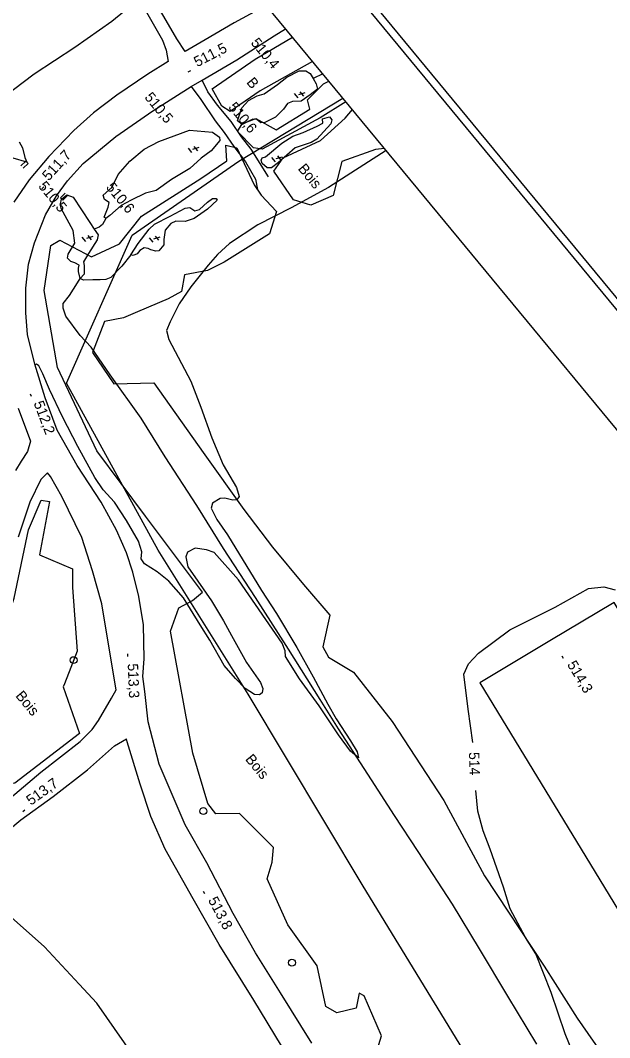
# Model space of a CAD drawing. Extents: x 347312 to 350503, y 6073086 to 6076432.
# Drawn here: x 348917.6 to 349087.8, y 6075692.2 to 6075986.2 of the extents above; entities that cross this region are included whole.
import ezdxf

# ---------------------------------------------------------------- set-up
doc = ezdxf.new("R2010")
doc.units = 0
for name, color, linetype in [('Level 19', 7, 'Continuous'), ('Level 2', 7, 'Continuous'), ('Level 21', 7, 'Continuous'), ('Level 22', 7, 'Continuous'), ('Level 25', 7, 'Continuous'), ('Level 26', 7, 'Continuous'), ('Level 3', 7, 'Continuous'), ('Level 36', 7, 'Continuous'), ('Level 37', 7, 'Continuous'), ('Level 4', 7, 'Continuous'), ('Level 44', 7, 'Continuous'), ('Level 60', 7, 'Continuous')]:
    doc.layers.add(name, color=color, linetype=linetype)

msp = doc.modelspace()

# ---------------------------------------------------------------- linework, layer by layer
at = {"layer": 'Level 19'}
for points in [[(348966.95, 6075967.11), (348969.72, 6075963.34), (348973.86, 6075957.19), (348976.42, 6075953.85), (348979.28, 6075949.78), (348982.6, 6075945.34), (348985.54, 6075940.36), (348986.08, 6075937.36)], [(348989.28, 6075941), (348984.24, 6075948.95), (348981.46, 6075952.57), (348978.51, 6075957.01), (348974.52, 6075961.72), (348971.68, 6075965.58), (348970.08, 6075968.95)]]:
    msp.add_lwpolyline(points, dxfattribs=at)
at = {"layer": 'Level 2'}
for points in [[(349023.24, 6075948.59), (349006.56, 6075937.88), (348995.82, 6075932.04), (348986.19, 6075927.12), (348977.97, 6075921.75), (348974.51, 6075918.53), (348971.86, 6075915.44), (348966.77, 6075909.16), (348963.44, 6075904.32), (348960.8, 6075899.11), (348959.82, 6075896.58), (348960.44, 6075894.03), (348966.85, 6075881.98), (348969.69, 6075874.46), (348972.84, 6075865.59)], [(348925.97, 6075879.5), (348924.09, 6075884.07), (348922.85, 6075886.39), (348922.23, 6075886.82), (348921.76, 6075886.68)], [(348972.84, 6075865.59), (348976.16, 6075857.8), (348979.97, 6075851.2), (348980.74, 6075848.64), (348980.12, 6075847.61), (348978.95, 6075847.58), (348976.66, 6075848.1), (348975.26, 6075848.03), (348973.08, 6075846.64), (348972.64, 6075845.22), (348974.37, 6075841.98), (348977.36, 6075837.51), (348987.25, 6075821.39), (348991.57, 6075814.81), (348997.39, 6075804.95), (349002.18, 6075796.5), (349006.44, 6075788.55), (349008.8, 6075784.36), (349012.99, 6075777.95), (349014.87, 6075774.84), (349015.28, 6075773.05), (349012.91, 6075774.97), (349009.44, 6075779.7), (349003.91, 6075788.07), (348998.25, 6075795.95), (348994.21, 6075802.35), (348994.08, 6075803.97), (348993.2, 6075806.17), (348988.47, 6075813.08), (348980.54, 6075824.55), (348973.57, 6075832.42), (348971.31, 6075833.23), (348968.05, 6075833.63), (348965.82, 6075832.47), (348965.32, 6075831.14), (348965.91, 6075828.3), (348968.79, 6075824.13), (348972.77, 6075818.47), (348976.29, 6075812.71), (348978.58, 6075808.46), (348982.85, 6075800.65), (348986.95, 6075794.82), (348987.66, 6075793.14), (348987.39, 6075791.86), (348986.67, 6075791.27), (348985.22, 6075791.42), (348982.54, 6075793.08), (348979.75, 6075795.99), (348976.4, 6075799.76), (348972.29, 6075807.05), (348969.52, 6075811.56), (348964.73, 6075819.36), (348960.45, 6075824.1), (348957.13, 6075826.85), (348953.41, 6075829.13), (348952.46, 6075830.61), (348952.66, 6075832.64), (348951.72, 6075835.73), (348948.21, 6075841.64), (348944.78, 6075846.96), (348941.47, 6075850.51), (348939.05, 6075854.12), (348934.15, 6075863.02), (348929.74, 6075871.66), (348925.97, 6075879.5)], [(349048.29, 6075777.53), (349046.97, 6075787.14), (349045.71, 6075797.26), (349047.05, 6075800.28), (349049.91, 6075803.33), (349059, 6075810.06), (349072.08, 6075816.59), (349081.75, 6075822), (349086.13, 6075822.5), (349089.37, 6075821.67)], [(349079.4, 6075682.44), (349074.92, 6075693.33), (349070.94, 6075705.24), (349066.53, 6075716.41), (349063.47, 6075721.19), (349063.47, 6075721.19), (349059.11, 6075729.43), (349057.18, 6075735.67), (349053.32, 6075746.7), (349051.28, 6075751.94), (349049.74, 6075757.7), (349049.17, 6075763.68)]]:
    msp.add_lwpolyline(points, dxfattribs=at)
at = {"layer": 'Level 21'}
for points in [[(348988.62, 6075990.49), (348979.3, 6075985.47), (348970.98, 6075980.58), (348965.22, 6075977.24), (348962.79, 6075980.91), (348959.04, 6075987.31), (348954.93, 6075994.2), (348952.63, 6075998.08), (348945.61, 6076010.3), (348938.86, 6076020.58), (348931.9, 6076031.73), (348926.41, 6076040.58), (348921.71, 6076049.12), (348914.68, 6076059.46), (348906.45, 6076072.7), (348900.58, 6076082.36), (348894.65, 6076091.73), (348888.27, 6076101.93), (348882.09, 6076111.7), (348875.58, 6076123.22), (348868.5, 6076134.7), (348866.21, 6076138.62)], [(348953.63, 6075989.25), (348958.59, 6075980.49), (348959.67, 6075977.57), (348960.28, 6075974.32), (348954.43, 6075970.71), (348945.43, 6075964.57), (348938.66, 6075959.54), (348932.98, 6075954.38), (348925.78, 6075946.89), (348920.08, 6075940.13), (348915.71, 6075933.65)], [(348953.51, 6075792.28), (348952.94, 6075796.6), (348953.32, 6075801.64), (348953.13, 6075811.52), (348951.76, 6075819.74), (348950.03, 6075826.69), (348948.18, 6075832.34), (348945.31, 6075838.87), (348940.87, 6075847), (348933.95, 6075857.58), (348928.15, 6075867.81), (348924.75, 6075877.12), (348921.72, 6075886.81), (348919.66, 6075895.42), (348919.14, 6075901.73), (348919.14, 6075908.85), (348919.9, 6075915.78), (348921.66, 6075921.89), (348924.82, 6075929.99), (348927.99, 6075935.47), (348931.18, 6075939.85), (348935.66, 6075944.84), (348945.1, 6075952.69), (348955.86, 6075960.06), (348966.95, 6075967.11), (348970.08, 6075968.95), (348980.07, 6075974.8), (348990.91, 6075981.71), (348994.19, 6075983.74)], [(348916.95, 6075874.1), (348920.53, 6075864.64), (348919.63, 6075861.58), (348917.82, 6075858.8), (348916.18, 6075856.08)], [(348945.25, 6075792.76), (348943.07, 6075805.92), (348941.12, 6075817.55), (348938.44, 6075827.09), (348935.33, 6075836.78), (348929.51, 6075848.65), (348926.27, 6075854.35), (348925.39, 6075855.41), (348923.46, 6075853.5), (348920.27, 6075846.96), (348916.92, 6075836.83)], [(348912.22, 6075759.41), (348923.52, 6075768.89), (348934.82, 6075777.82), (348938.28, 6075781.23), (348940.16, 6075783.83), (348943.87, 6075790.36), (348945.25, 6075792.76)], [(349001.8, 6075690.62), (348992.75, 6075705.2), (348985.46, 6075716.68), (348979.03, 6075728.11), (348971.43, 6075742.77), (348965.2, 6075753.69), (348957.65, 6075771.24), (348954.45, 6075783.48), (348953.51, 6075792.28)], [(348818.12, 6075687.29), (348828.28, 6075694.74), (348835.52, 6075699.01), (348841.61, 6075703.38), (348848.5, 6075708.79), (348855.28, 6075713.06), (348860.46, 6075716.08), (348867.76, 6075720.1), (348873.71, 6075724.36), (348878.06, 6075727.74), (348882.26, 6075730.47), (348885.19, 6075732.3), (348892.7, 6075737.48), (348896.81, 6075740.19), (348902.47, 6075743.92), (348909.9, 6075748.66), (348917.71, 6075755.14), (348927.05, 6075761.93), (348936.96, 6075769.65), (348944.71, 6075776.54), (348948.23, 6075778.6)], [(349041, 6075611.4), (349035.56, 6075620.13), (349025.35, 6075636.76), (349017.87, 6075649.37), (349009.45, 6075662.84), (349000.71, 6075677.69), (348993.03, 6075689.81), (348985.01, 6075703.08), (348975.04, 6075719.14), (348967.46, 6075732.31), (348959.39, 6075746.72), (348955.27, 6075756.09), (348952.16, 6075765.42), (348948.43, 6075777.66), (348948.23, 6075778.6)]]:
    msp.add_lwpolyline(points, dxfattribs=at)
at = {"layer": 'Level 22'}
for points in [[(348951.98, 6075991.75), (348947.68, 6075988.83), (348943.97, 6075985.89), (348933.28, 6075978.35), (348921.5, 6075970.65), (348909.87, 6075961.88), (348899.3, 6075959.24), (348888.89, 6075960.03), (348876.33, 6075965.02), (348861.15, 6075971.73), (348844.75, 6075978.63), (348830.08, 6075983.81), (348818.52, 6075988.88), (348806.4, 6075996.78), (348796.27, 6076006.79), (348794.58, 6076008.94), (348788.59, 6076016.57), (348781.14, 6076027.16), (348767.81, 6076047.03), (348756.97, 6076062.94), (348746.85, 6076076.76)], [(349027.76, 6075560.18), (349024.06, 6075566.6), (349021.08, 6075571.79), (349013.06, 6075584.09), (349004.19, 6075596.88), (348997.71, 6075606.99), (348989.58, 6075620.68), (348977.07, 6075640.52), (348961.66, 6075668.9), (348947.69, 6075690.67), (348939.62, 6075702.14), (348934.53, 6075707.68), (348924.5, 6075718.42), (348912.34, 6075729.35), (348905.37, 6075734.82), (348896.81, 6075740.19)]]:
    msp.add_lwpolyline(points, dxfattribs=at)
at = {"layer": 'Level 25'}
msp.add_lwpolyline([(349166.29, 6075690.92), (349144.06, 6075727), (349125.57, 6075757.33), (349108.15, 6075786.01), (349089.08, 6075817.94), (349070.54, 6075806.89), (349050.35, 6075794.75), (349079.55, 6075746.69), (349102.5, 6075709), (349125.41, 6075671.72)], dxfattribs=at)
at = {"layer": 'Level 26'}
for p, q in [((348919.11, 6075945.53), (348917.71, 6075944.21)), ((348919.78, 6075944.82), (348918.37, 6075943.52)), ((348919.78, 6075944.82), (348919.11, 6075945.53)), ((348929.14, 6075934.95), (348930.52, 6075936.29)), ((348929.14, 6075934.95), (348929.83, 6075934.25)), ((348929.83, 6075934.25), (348931.19, 6075935.61))]:
    msp.add_line(p, q, dxfattribs=at)
at = {"layer": 'Level 3'}
for p, q in [((348966.08, 6075971.37), (348966.79, 6075971.74)), ((348996.66, 6075965.07), (348997.68, 6075963.83)), ((348999.76, 6075965.24), (348997.93, 6075964.69)), ((348998.34, 6075965.54), (348999.34, 6075964.34)), ((348966.03, 6075949.27), (348967.04, 6075948.03)), ((348969.12, 6075949.44), (348967.3, 6075948.89)), ((348967.7, 6075949.75), (348968.7, 6075948.54)), ((348990.13, 6075946.54), (348991.15, 6075945.3)), ((348993.23, 6075946.71), (348991.4, 6075946.16)), ((348991.81, 6075947.02), (348992.8, 6075945.81)), ((348923.79, 6075937.55), (348924.32, 6075938.14)), ((348935.35, 6075923.56), (348936.37, 6075922.32)), ((348938.45, 6075923.73), (348936.62, 6075923.18)), ((348937.03, 6075924.04), (348938.02, 6075922.83)), ((348954.8, 6075923.38), (348955.82, 6075922.14)), ((348957.9, 6075923.55), (348956.07, 6075923)), ((348956.48, 6075923.86), (348957.47, 6075922.65)), ((348920.36, 6075878.31), (348920.64, 6075877.56)), ((348948.48, 6075803.18), (348948.52, 6075802.39)), ((349073.98, 6075802.55), (349074.39, 6075801.87)), ((348918.24, 6075757.56), (348918.89, 6075758.03)), ((348970.41, 6075734.53), (348970.78, 6075733.82))]:
    msp.add_line(p, q, dxfattribs=at)
at = {"layer": 'Level 36'}
for centre in [(348932.94, 6075801.31), (348970.45, 6075757.7), (348996.01, 6075713.87)]:
    msp.add_circle(centre, 1, dxfattribs=at)
at = {"layer": 'Level 37'}
msp.add_lwpolyline([(349047.55, 6075685.37), (349016.57, 6075735.98), (348983.34, 6075791.45), (348957.42, 6075833.08), (348930.88, 6075881.4), (348949.9, 6075924.16), (348980.68, 6075945.55), (349010.76, 6075963.7)], dxfattribs=at)
at = {"layer": 'Level 4'}
for points in [[(348980.34, 6075957.22), (348981.59, 6075960.95), (348983.46, 6075963.03), (348985.96, 6075964.36), (348987.99, 6075965), (348991.89, 6075967.72), (348994.54, 6075969.77), (348998.11, 6075971.61), (349000.08, 6075971.6), (349001.32, 6075970.83), (349002.13, 6075969.42), (349003.01, 6075967.89), (349003.45, 6075966.38), (349001.32, 6075964.68), (348998.7, 6075962.88), (348996.23, 6075962.77), (348994.74, 6075962.21), (348993.61, 6075960.59), (348991.3, 6075958.22), (348988.21, 6075956.7), (348987.04, 6075956.56), (348985.91, 6075957.57), (348984.69, 6075957.68), (348981.6, 6075956.16), (348980.34, 6075957.22)], [(349004.96, 6075970.72), (349002.13, 6075969.42)], [(348988.39, 6075946.73), (348993.15, 6075950.77), (348996.24, 6075952.74), (348999.29, 6075953.85), (349003.27, 6075955.66), (349004.91, 6075956.49), (349004.86, 6075957.73), (349006.84, 6075958.32), (349007.54, 6075957.48), (349007.26, 6075956.28), (349003.17, 6075951.9), (349001.56, 6075950.94), (348996.99, 6075949.39), (348992.18, 6075945.16), (348990.07, 6075943.63), (348988.83, 6075943.58), (348987.43, 6075944.82), (348987.16, 6075945.86), (348987.38, 6075946.5), (348988.39, 6075946.73)], [(348941.49, 6075935.72), (348943.95, 6075937.92), (348945.81, 6075941.64), (348949.16, 6075945.55), (348953.37, 6075948.97), (348957.55, 6075951.17), (348966.46, 6075954.46), (348973.04, 6075953.86), (348975.09, 6075952.48), (348975.16, 6075951.49), (348972.71, 6075948.48), (348969.81, 6075946.37), (348966.5, 6075943.39), (348961.21, 6075940.27), (348956.82, 6075937.07), (348953.75, 6075936.24), (348949.59, 6075934.29), (348946.7, 6075932.71), (348943.4, 6075929.81), (348942.3, 6075928.97), (348941.76, 6075929.35), (348942.89, 6075932.24), (348943.21, 6075933.56), (348941.82, 6075934.42), (348941.49, 6075935.72)], [(348917.25, 6075951.09), (348918.2, 6075949.41), (348918.88, 6075946.6), (348919.45, 6075945.2), (348915.51, 6075946.41)], [(348934.85, 6075911.6), (348934.35, 6075913.65), (348934.31, 6075914.6), (348934.51, 6075915.44), (348933.27, 6075916.13), (348932.15, 6075916.48), (348931.14, 6075917.51), (348931.33, 6075918.64), (348933.26, 6075921.82), (348932.82, 6075925.51), (348929.35, 6075931.84), (348929.19, 6075933.21), (348929.48, 6075934.58), (348930.95, 6075935.79), (348932.85, 6075935.13), (348937.62, 6075927.77), (348938.93, 6075925.85), (348940, 6075924.28), (348939.79, 6075922.82), (348937.2, 6075918.8), (348935.84, 6075916.47), (348935.98, 6075915.39), (348935.96, 6075912.89), (348934.85, 6075911.6)], [(348954.52, 6075920.29), (348953.35, 6075920.52), (348952.09, 6075919.7), (348951.26, 6075918.71), (348950.19, 6075918.27), (348949.48, 6075918.5), (348951.58, 6075921.75), (348954.79, 6075925.84), (348956.32, 6075927.34), (348960.84, 6075929.67), (348965.14, 6075931.9), (348966.56, 6075932.18), (348967.98, 6075931.19), (348969.29, 6075931.6), (348971.66, 6075933.72), (348973.06, 6075934.74), (348974.13, 6075934.72), (348974.41, 6075934.21), (348971.63, 6075931.67), (348967.74, 6075928.96), (348965.16, 6075928.09), (348962.46, 6075928.17), (348961, 6075927.48), (348959.35, 6075925.59), (348958.98, 6075922.88), (348959.04, 6075921.35), (348957.61, 6075919.64), (348956.7, 6075919.48), (348955.26, 6075919.86), (348954.52, 6075920.29)], [(348942.3, 6075928.97), (348941.28, 6075927.22), (348940.31, 6075926.49), (348938.93, 6075925.85)], [(348949.48, 6075918.5), (348946.91, 6075915.17), (348943.7, 6075911.9), (348942.25, 6075911.3), (348940.61, 6075911.2), (348938.51, 6075911.19), (348935.77, 6075911.15), (348934.85, 6075911.6)], [(349066.77, 6075690.31), (349058.42, 6075704.23), (349050.22, 6075717.89), (349042.4, 6075730.82), (349032.45, 6075746.03), (349025.63, 6075756.4), (349019, 6075766.72), (349009.46, 6075781.44), (349004.14, 6075789.92), (348995, 6075804.51), (348985.48, 6075819.39), (348976.23, 6075833.59), (348968.57, 6075846.05), (348959.43, 6075860.11), (348952.47, 6075871.28), (348943.55, 6075883.81), (348938.06, 6075891.77), (348934.84, 6075895.09), (348930.65, 6075900.68), (348929.92, 6075903), (348929.97, 6075904.39), (348931.73, 6075906.68), (348934.08, 6075910.36), (348934.85, 6075911.6)]]:
    msp.add_lwpolyline(points, dxfattribs=at)
at = {"layer": 'Level 44'}
for points in [[(349002, 6075974.29), (348986.89, 6075965.88), (348978.22, 6075959.88), (348975.74, 6075961.41), (348972.93, 6075966.42), (348985.44, 6075975.02), (348996.15, 6075981.38)], [(349011.63, 6075962.64), (349004.2, 6075958.08), (348987.46, 6075948.96), (348984.87, 6075949.36), (348980.31, 6075954.12), (348981.66, 6075956.29), (348985.58, 6075957.9), (348991.5, 6075954.57), (349001.23, 6075960.56), (349000.5, 6075963.25), (349005.1, 6075967.83), (349006.68, 6075968.64)], [(349022.75, 6075949.19), (349020.12, 6075948.85), (349010.47, 6075945.47), (349007.92, 6075935.56), (349001.52, 6075932.79), (348996.51, 6075934.31), (348990.8, 6075942.6), (348993.45, 6075946.45), (349004.25, 6075951.53), (349011.39, 6075957.92), (349013.48, 6075960.41)], [(348990.71, 6075747.12), (348980.83, 6075757.03), (348974.03, 6075756.92), (348971.76, 6075759.83), (348967.39, 6075774.46), (348960.91, 6075809.66), (348963.34, 6075816.47), (348967.3, 6075818.56), (348970.22, 6075820.99), (348953.76, 6075842.96), (348939.62, 6075861.76), (348928.27, 6075885.88), (348924.44, 6075908.17), (348926.38, 6075921.17), (348928.98, 6075922.73), (348938.11, 6075917.88), (348946.24, 6075921.65), (348952.55, 6075929.59), (348969.7, 6075940.55), (348977.22, 6075945.6), (348976.9, 6075950.13), (348980.1, 6075949.35), (348985.09, 6075938.66), (348987.11, 6075935.69), (348991.6, 6075931.02), (348989.52, 6075924.51), (348976.49, 6075916.37), (348971.61, 6075913.96), (348965.02, 6075912.67), (348964.08, 6075907.85), (348960.29, 6075905.74), (348951.42, 6075901.97), (348947.33, 6075900.22), (348941.91, 6075899.16), (348938.38, 6075890.23), (348944.58, 6075881.14), (348956.16, 6075881.48), (348970.35, 6075861.35), (348982.09, 6075844.89), (348990.42, 6075833.98), (348999.4, 6075823.17), (349006.93, 6075814.3), (349004.94, 6075805.15), (349006.54, 6075802.14), (349013.84, 6075797.87), (349024.97, 6075783.6), (349039.89, 6075760.79), (349051.62, 6075738.93), (349068.94, 6075712.87), (349078.44, 6075697.84), (349086.82, 6075685.78)], [(348929.96, 6075793.58), (348934.69, 6075780.14), (348915.95, 6075765.76), (348904.99, 6075763.99), (348901.83, 6075770.49), (348908.46, 6075797.85), (348915.75, 6075819.18), (348919.87, 6075838.93), (348923.61, 6075847.58), (348925.94, 6075847.12), (348923.13, 6075831.76), (348932.65, 6075827.69), (348932.65, 6075822.3), (348933.97, 6075803.93), (348930.31, 6075794.45), (348929.96, 6075793.58)], [(349019.49, 6075684.9), (349021.94, 6075692.77), (349016.87, 6075704.29), (349015.47, 6075705.07), (349014.57, 6075700.74), (349008.96, 6075699.37), (349005.78, 6075701.22), (349003.35, 6075712.98), (348994.86, 6075724.81), (348988.89, 6075738.13), (348990.32, 6075742.91), (348990.71, 6075747.12)]]:
    msp.add_lwpolyline(points, dxfattribs=at)
at = {"layer": 'Level 60'}
msp.add_lwpolyline([(350502.67, 6074196.28), (348655.35, 6076431.86)], dxfattribs=at)
for points in [[(349159.76, 6073089.49), (347315.28, 6075321.63), (348655.04, 6076428.72), (350499.52, 6074196.58)], [(348779.44, 6073584.28), (350085.28, 6074663.34), (348652.09, 6076397.74), (347346.25, 6075318.68)]]:
    msp.add_lwpolyline(points, close=True, dxfattribs=at)

# ---------------------------------------------------------------- texts
at = {"layer": 'Level 2'}
msp.add_text('514', height=3, rotation=271.7676, dxfattribs=at).set_placement((349047.15, 6075774.7))
at = {"layer": 'Level 3'}
for s, rotation, p in [('  510,4', 309.5179, (348982.56, 6075981.36)), ('511,5', 27.2901, (348968.65, 6075972.66)), ('  510,5', 309.5179, (348951.85, 6075965.64)), ('  510,6', 309.5179, (348976.05, 6075962.79)), ('511,7', 47.6932, (348925.75, 6075939.65)), ('  510,5', 309.5179, (348921.17, 6075939.93)), ('  510,6', 309.5179, (348940.72, 6075939.62)), ('512,2', 290.7153, (348921.35, 6075875.6)), ('513,3', 272.2928, (348948.57, 6075800.3)), ('514,3', 300.9177, (349075.43, 6075800.06)), ('513,7', 35.4775, (348920.61, 6075759.21)), ('513,8', 297.8957, (348971.72, 6075731.97))]:
    msp.add_text(s, height=3, rotation=rotation, dxfattribs=at).set_placement(p)
at = {"layer": 'Level 44'}
for s, p in [('B', (348982.72, 6075968.23)), ('Bois', (348997.6, 6075943.28)), ('Bois', (348916, 6075790.94)), ('Bois', (348982.37, 6075772.62))]:
    msp.add_text(s, height=3, rotation=309.568, dxfattribs=at).set_placement(p)

doc.saveas('drawing.dxf')
